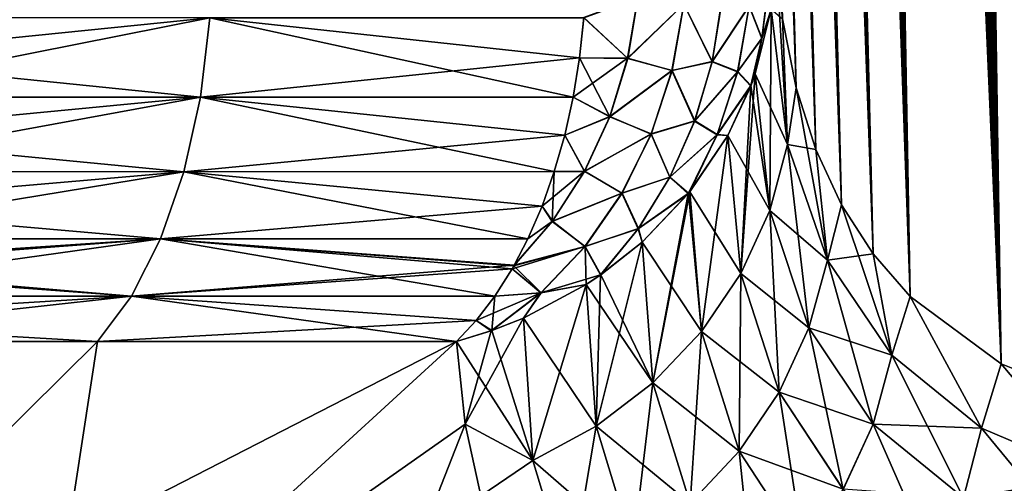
# Model space of a CAD drawing. Header units: metres. Extents: x -109 to 109, y -505 to 40.
# Tile 253 of 331: x 88.1 to 92.59, y -103.06 to -100.95. Entities that reach past the tile are written whole.
import ezdxf

# ---------------------------------------------------------------- set-up
doc = ezdxf.new("R2010")
doc.units = ezdxf.units.M
doc.layers.add('solid_K244224000C74', color=7, linetype='CONTINUOUS')

msp = doc.modelspace()

# ---------------------------------------------------------------- linework, layer by layer
at = {"layer": 'solid_K244224000C74'}
for points in [[(93.085175, -102.718887, -11.972528), (92.482307, -68.437492, -10.443848), (92.605217, -68.319817, -10.194491)], [(93.687683, -102.819366, 10.722225), (92.613121, -68.31356, 10.178873), (92.49041, -68.428444, 10.427011)], [(93.085175, -102.718887, -11.972528), (92.359482, -68.598389, -10.706372), (92.482307, -68.437492, -10.443848)], [(93.687683, -102.819366, 10.722225), (92.49041, -68.428444, 10.427011), (92.367126, -68.587082, 10.689607)], [(93.085175, -102.718887, -11.972528), (92.237717, -68.80648, -10.981615), (92.359482, -68.598389, -10.706372)], [(93.687683, -102.819366, 10.722225), (92.367126, -68.587082, 10.689607), (92.244301, -68.793823, 10.966308)], [(93.085175, -102.718887, -11.972528), (92.177711, -68.929382, -11.123451), (92.237717, -68.80648, -10.981615)], [(93.687683, -102.819366, 10.722225), (92.244301, -68.793823, 10.966308), (92.183815, -68.916214, 11.108828)], [(93.085175, -102.718887, -11.972528), (92.118477, -69.065025, -11.267893), (92.177711, -68.929382, -11.123451)], [(93.687683, -102.819366, 10.722225), (92.183815, -68.916214, 11.108828), (92.124107, -69.051445, 11.253963)], [(93.085175, -102.718887, -11.972528), (92.060333, -69.214005, -11.414376), (92.118477, -69.065025, -11.267893)], [(93.085228, -102.718903, 11.972405), (92.124107, -69.051445, 11.253963), (92.065521, -69.200081, 11.401098)], [(93.085228, -102.718903, 11.972405), (93.687683, -102.819366, 10.722225), (92.124107, -69.051445, 11.253963)], [(92.575287, -102.516273, -13.271167), (92.003227, -69.376099, -11.563077), (92.060333, -69.214005, -11.414376)], [(93.085228, -102.718903, 11.972405), (92.065521, -69.200081, 11.401098), (92.008018, -69.361885, 11.550406)], [(93.085175, -102.718887, -11.972528), (92.575287, -102.516273, -13.271167), (92.060333, -69.214005, -11.414376)], [(93.085228, -102.718903, 11.972405), (92.008018, -69.361885, 11.550406), (91.951752, -69.537445, 11.701672)], [(92.575287, -102.516273, -13.271167), (91.947357, -69.551849, -11.71372), (92.003227, -69.376099, -11.563077)], [(93.085228, -102.718903, 11.972405), (91.951752, -69.537445, 11.701672), (91.89682, -69.727036, 11.854755)], [(92.575287, -102.516273, -13.271167), (91.892822, -69.741516, -11.866115), (91.947357, -69.551849, -11.71372)], [(92.575287, -102.516273, -13.271167), (91.839638, -69.945023, -12.020344), (91.892822, -69.741516, -11.866115)], [(93.085228, -102.718903, 11.972405), (91.89682, -69.727036, 11.854755), (91.843239, -69.930588, 12.009709)], [(92.575287, -102.516273, -13.271167), (91.787926, -70.163132, -12.176224), (91.839638, -69.945023, -12.020344)], [(93.085228, -102.718903, 11.972405), (91.843239, -69.930588, 12.009709), (91.791153, -70.148834, 12.166296)], [(92.575287, -102.516273, -13.271167), (91.737694, -70.39566, -12.333764), (91.787926, -70.163132, -12.176224)], [(93.085228, -102.718903, 11.972405), (91.791153, -70.148834, 12.166296), (91.740585, -70.381607, 12.324515)], [(92.575287, -102.516273, -13.271167), (91.689018, -70.643066, -12.49292), (91.737694, -70.39566, -12.333764)], [(93.085228, -102.718903, 11.972405), (91.740585, -70.381607, 12.324515), (91.691589, -70.629356, 12.484334)], [(92.575287, -102.516273, -13.271167), (91.641975, -70.906036, -12.653593), (91.689018, -70.643066, -12.49292)], [(93.085228, -102.718903, 11.972405), (91.691589, -70.629356, 12.484334), (91.644249, -70.892731, 12.645655)], [(92.575287, -102.516273, -13.271167), (91.596565, -71.184235, -12.81581), (91.641975, -70.906036, -12.653593)], [(92.575294, -102.516273, 13.271149), (91.644249, -70.892731, 12.645655), (91.598572, -71.171425, 12.808501)], [(92.575294, -102.516273, 13.271149), (93.085228, -102.718903, 11.972405), (91.644249, -70.892731, 12.645655)], [(92.161346, -102.208305, -14.616208), (91.552879, -71.478668, -12.979512), (91.596565, -71.184235, -12.81581)], [(92.575294, -102.516273, 13.271149), (91.598572, -71.171425, 12.808501), (91.554619, -71.466408, 12.972818)], [(92.575287, -102.516273, -13.271167), (92.161346, -102.208305, -14.616208), (91.596565, -71.184235, -12.81581)], [(92.575294, -102.516273, 13.271149), (91.554619, -71.466408, 12.972818), (91.512451, -71.777885, 13.138582)], [(92.161346, -102.208305, -14.616208), (91.510941, -71.789551, -13.144675), (91.552879, -71.478668, -12.979512)], [(92.161346, -102.208305, -14.616208), (91.470779, -72.116959, -13.311293), (91.510941, -71.789551, -13.144675)], [(92.575294, -102.516273, 13.271149), (91.512451, -71.777885, 13.138582), (91.472076, -72.105949, 13.305785)], [(92.161346, -102.208305, -14.616208), (91.432487, -72.462158, -13.479303), (91.470779, -72.116959, -13.311293)], [(92.575294, -102.516273, 13.271149), (91.472076, -72.105949, 13.305785), (91.433578, -72.451843, 13.474362)], [(92.161346, -102.208305, -14.616208), (91.40799, -72.701927, -13.592093), (91.432487, -72.462158, -13.479303)], [(92.575294, -102.516273, 13.271149), (91.433578, -72.451843, 13.474362), (91.408966, -72.692101, 13.587521)], [(92.161346, -102.208305, -14.616208), (91.384338, -72.9496, -13.705495), (91.40799, -72.701927, -13.592093)], [(92.575294, -102.516273, 13.271149), (91.408966, -72.692101, 13.587521), (91.385201, -72.940277, 13.701282)], [(92.161346, -102.208305, -14.616208), (91.361557, -73.205666, -13.81948), (91.384338, -72.9496, -13.705495)], [(92.575294, -102.516273, 13.271149), (91.385201, -72.940277, 13.701282), (91.362312, -73.196869, 13.815616)], [(92.161346, -102.208305, -14.616208), (91.339684, -73.470436, -13.934031), (91.361557, -73.205666, -13.81948)], [(92.575294, -102.516273, 13.271149), (91.362312, -73.196869, 13.815616), (91.34034, -73.462181, 13.930505)], [(92.161346, -102.208305, -14.616208), (91.318672, -73.743416, -14.049176), (91.339684, -73.470436, -13.934031)], [(92.575294, -102.516273, 13.271149), (91.34034, -73.462181, 13.930505), (91.319244, -73.73571, 14.045978)], [(92.161346, -102.208305, -14.616208), (91.298576, -74.024963, -14.164884), (91.318672, -73.743416, -14.049176)], [(92.161339, -102.208298, 14.616241), (91.319244, -73.73571, 14.045978), (91.299057, -74.01783, 14.162003)], [(92.161339, -102.208298, 14.616241), (92.575294, -102.516273, 13.271149), (91.319244, -73.73571, 14.045978)], [(91.991692, -102.013245, -15.30547), (91.279404, -74.315659, -14.281111), (91.298576, -74.024963, -14.164884)], [(92.161339, -102.208298, 14.616241), (91.299057, -74.01783, 14.162003), (91.279823, -74.309105, 14.278535)], [(92.161346, -102.208305, -14.616208), (91.991692, -102.013245, -15.30547), (91.298576, -74.024963, -14.164884)], [(91.991692, -102.013245, -15.30547), (91.2612, -74.615837, -14.397833), (91.279404, -74.315659, -14.281111)], [(92.161339, -102.208298, 14.616241), (91.279823, -74.309105, 14.278535), (91.261543, -74.609863, 14.395551)], [(91.991692, -102.013245, -15.30547), (91.243927, -74.924911, -14.515097), (91.2612, -74.615837, -14.397833)], [(92.161339, -102.208298, 14.616241), (91.261543, -74.609863, 14.395551), (91.244209, -74.919533, 14.513095)], [(91.991692, -102.013245, -15.30547), (91.227608, -75.243347, -14.632849), (91.243927, -74.924911, -14.515097)], [(92.161339, -102.208298, 14.616241), (91.244209, -74.919533, 14.513095), (91.227844, -75.238571, 14.631117)], [(91.991692, -102.013245, -15.30547), (91.212296, -75.5718, -14.751021), (91.227608, -75.243347, -14.632849)], [(92.161339, -102.208298, 14.616241), (91.227844, -75.238571, 14.631117), (91.212486, -75.567635, 14.749548)], [(91.991692, -102.013245, -15.30547), (91.198013, -75.910622, -14.869582), (91.212296, -75.5718, -14.751021)], [(91.991684, -102.013237, 15.305506), (91.212486, -75.567635, 14.749548), (91.198158, -75.907059, 14.868356)], [(91.991684, -102.013237, 15.305506), (92.161339, -102.208298, 14.616241), (91.212486, -75.567635, 14.749548)], [(91.847855, -101.790222, -16.005117), (91.184715, -76.259148, -14.9886), (91.198013, -75.910622, -14.869582)], [(91.991684, -102.013237, 15.305506), (91.198158, -75.907059, 14.868356), (91.184822, -76.256195, 14.98761)], [(91.991692, -102.013245, -15.30547), (91.847855, -101.790222, -16.005117), (91.198013, -75.910622, -14.869582)], [(91.847855, -101.790222, -16.005117), (91.17244, -76.61795, -15.107995), (91.184715, -76.259148, -14.9886)], [(91.991684, -102.013237, 15.305506), (91.184822, -76.256195, 14.98761), (91.172516, -76.615616, 15.107229)], [(91.847855, -101.790222, -16.005117), (91.16124, -76.987785, -15.227665), (91.17244, -76.61795, -15.107995)], [(91.991684, -102.013237, 15.305506), (91.172516, -76.615616, 15.107229), (91.161293, -76.986061, 15.227113)], [(91.847855, -101.790222, -16.005117), (91.153564, -77.272713, -15.317557), (91.16124, -76.987785, -15.227665)], [(91.991684, -102.013237, 15.305506), (91.161293, -76.986061, 15.227113), (91.153595, -77.271439, 15.317158)], [(91.847855, -101.790222, -16.005117), (91.146469, -77.56356, -15.407648), (91.153564, -77.272713, -15.317557)], [(91.991684, -102.013237, 15.305506), (91.153595, -77.271439, 15.317158), (91.146492, -77.562737, 15.407394)], [(91.847855, -101.790222, -16.005117), (91.139977, -77.86055, -15.497899), (91.146469, -77.56356, -15.407648)], [(91.991684, -102.013237, 15.305506), (91.146492, -77.562737, 15.407394), (91.139984, -77.860176, 15.497785)], [(91.991684, -102.013237, 15.305506), (91.139984, -77.860176, 15.497785), (91.134102, -78.164101, 15.588267)], [(91.847855, -101.790222, -16.005117), (91.134102, -78.164032, -15.588249), (91.139977, -77.86055, -15.497899)], [(91.847847, -101.790215, 16.005148), (91.134102, -78.164101, 15.588267), (91.12886, -78.474892, 15.67878)], [(91.847855, -101.790222, -16.005117), (91.128868, -78.474373, -15.678636), (91.134102, -78.164032, -15.588249)], [(91.847847, -101.790215, 16.005148), (91.991684, -102.013237, 15.305506), (91.134102, -78.164101, 15.588267)], [(91.847847, -101.790215, 16.005148), (91.12886, -78.474892, 15.67878), (91.124283, -78.792862, 15.769264)], [(91.730461, -101.537865, -16.715139), (91.12429, -78.791916, -15.769001), (91.128868, -78.474373, -15.678636)], [(91.847855, -101.790222, -16.005117), (91.730461, -101.537865, -16.715139), (91.128868, -78.474373, -15.678636)], [(91.847847, -101.790215, 16.005148), (91.124283, -78.792862, 15.769264), (91.120331, -79.117493, 15.859822)], [(91.730461, -101.537865, -16.715139), (91.120346, -79.116112, -15.859447), (91.12429, -78.791916, -15.769001)], [(91.847847, -101.790215, 16.005148), (91.120331, -79.117493, 15.859822), (91.117004, -79.448753, 15.950448)], [(91.730461, -101.537865, -16.715139), (91.11702, -79.44696, -15.949965), (91.120346, -79.116112, -15.859447)], [(91.847847, -101.790215, 16.005148), (91.117004, -79.448753, 15.950448), (91.114326, -79.787079, 16.041052)], [(91.730461, -101.537865, -16.715139), (91.114342, -79.784859, -16.040472), (91.11702, -79.44696, -15.949965)], [(91.847847, -101.790215, 16.005148), (91.114326, -79.787079, 16.041052), (91.11232, -80.132874, 16.13155)], [(91.730461, -101.537865, -16.715139), (91.112335, -80.130249, -16.130877), (91.114342, -79.784859, -16.040472)], [(91.847847, -101.790215, 16.005148), (91.11232, -80.132874, 16.13155), (91.111008, -80.486557, 16.221849)], [(91.730461, -101.537865, -16.715139), (91.111015, -80.483543, -16.221092), (91.112335, -80.130249, -16.130877)], [(91.847847, -101.790215, 16.005148), (91.111008, -80.486557, 16.221849), (91.110367, -80.84787, 16.312019)], [(91.730461, -101.537865, -16.715139), (91.110374, -80.844475, -16.311184), (91.111015, -80.483543, -16.221092)], [(91.730461, -101.537865, -16.715139), (91.110367, -81.212616, -16.401237), (91.110374, -80.844475, -16.311184)], [(91.730453, -101.537849, 16.71517), (91.110367, -80.84787, 16.312019), (91.110374, -81.216393, 16.402145)], [(91.730453, -101.537849, 16.71517), (91.847847, -101.790215, 16.005148), (91.110367, -80.84787, 16.312019)], [(91.640373, -101.255722, -17.434717), (91.111031, -81.588463, -16.491133), (91.110367, -81.212616, -16.401237)], [(91.730461, -101.537865, -16.715139), (91.640373, -101.255722, -17.434717), (91.110367, -81.212616, -16.401237)], [(91.730453, -101.537849, 16.71517), (91.110374, -81.216393, 16.402145), (91.111046, -81.592598, 16.492104)], [(91.640373, -101.255722, -17.434717), (91.112389, -81.972496, -16.580748), (91.111031, -81.588463, -16.491133)], [(91.730453, -101.537849, 16.71517), (91.111046, -81.592598, 16.492104), (91.112411, -81.976982, 16.581776)], [(91.640373, -101.255722, -17.434717), (91.114471, -82.365196, -16.66996), (91.112389, -81.972496, -16.580748)], [(91.730453, -101.537849, 16.71517), (91.112411, -81.976982, 16.581776), (91.114494, -82.370018, 16.67104)], [(91.640373, -101.255722, -17.434717), (91.116646, -82.685738, -16.741011), (91.114471, -82.365196, -16.66996)], [(91.730453, -101.537849, 16.71517), (91.114494, -82.370018, 16.67104), (91.116684, -82.690811, 16.742126)], [(91.640373, -101.255722, -17.434717), (91.119247, -83.011337, -16.811941), (91.116646, -82.685738, -16.741011)], [(91.730453, -101.537849, 16.71517), (91.116684, -82.690811, 16.742126), (91.119293, -83.016655, 16.813086)], [(91.640373, -101.255722, -17.434717), (91.122269, -83.342171, -16.882694), (91.119247, -83.011337, -16.811941)], [(91.730453, -101.537849, 16.71517), (91.119293, -83.016655, 16.813086), (91.122322, -83.347733, 16.883865)], [(91.640373, -101.255722, -17.434717), (91.12574, -83.678543, -16.953184), (91.122269, -83.342171, -16.882694)], [(91.730453, -101.537849, 16.71517), (91.122322, -83.347733, 16.883865), (91.125801, -83.684326, 16.954378)], [(91.640373, -101.255722, -17.434717), (91.129662, -84.020729, -17.023327), (91.12574, -83.678543, -16.953184)], [(91.730453, -101.537849, 16.71517), (91.125801, -83.684326, 16.954378), (91.129738, -84.026726, 17.024536)], [(91.640373, -101.255722, -17.434717), (91.134056, -84.369026, -17.093033), (91.129662, -84.020729, -17.023327)], [(91.730453, -101.537849, 16.71517), (91.129738, -84.026726, 17.024536), (91.134132, -84.375229, 17.094257)], [(91.640373, -101.255722, -17.434717), (91.138924, -84.723732, -17.162222), (91.134056, -84.369026, -17.093033)], [(91.640366, -101.255707, 17.434746), (91.134132, -84.375229, 17.094257), (91.139015, -84.730118, 17.163454)], [(91.640366, -101.255707, 17.434746), (91.730453, -101.537849, 16.71517), (91.134132, -84.375229, 17.094257)], [(91.640373, -101.255722, -17.434717), (91.578362, -100.94191, -18.163813), (91.138924, -84.723732, -17.162222)], [(91.640366, -101.255707, 17.434746), (91.139015, -84.730118, 17.163454), (91.144348, -85.091026, 17.232246)], [(91.640366, -101.255707, 17.434746), (91.144348, -85.091026, 17.232246), (91.150101, -85.457573, 17.300753)], [(91.640366, -101.255707, 17.434746), (91.150101, -85.457573, 17.300753), (91.156288, -85.830086, 17.368856)], [(91.640366, -101.255707, 17.434746), (91.156288, -85.830086, 17.368856), (91.161797, -86.145325, 17.425217)], [(91.640366, -101.255707, 17.434746), (91.161797, -86.145325, 17.425217), (91.167618, -86.465149, 17.481148)], [(91.640366, -101.255707, 17.434746), (91.167618, -86.465149, 17.481148), (91.173775, -86.789742, 17.536581)], [(91.640366, -101.255707, 17.434746), (91.173775, -86.789742, 17.536581), (91.18026, -87.119308, 17.59145)], [(91.640366, -101.255707, 17.434746), (91.18026, -87.119308, 17.59145), (91.187073, -87.453804, 17.645775)], [(91.640366, -101.255707, 17.434746), (91.187073, -87.453804, 17.645775), (91.194176, -87.792625, 17.69978)], [(91.640366, -101.255707, 17.434746), (91.194176, -87.792625, 17.69978), (91.201576, -88.135933, 17.753395)], [(91.640366, -101.255707, 17.434746), (91.201576, -88.135933, 17.753395), (91.209274, -88.483971, 17.806528)], [(91.640366, -101.255707, 17.434746), (91.209274, -88.483971, 17.806528), (91.217285, -88.83696, 17.859085)], [(91.640366, -101.255707, 17.434746), (91.217285, -88.83696, 17.859085), (91.225609, -89.195145, 17.910973)], [(91.640366, -101.255707, 17.434746), (91.225609, -89.195145, 17.910973), (91.234261, -89.558754, 17.962097)], [(91.578362, -100.941902, 18.16383), (91.640366, -101.255707, 17.434746), (91.234261, -89.558754, 17.962097)], [(91.526176, -100.897995, 19.033258), (91.601112, -101.514664, 17.666872), (91.545441, -100.596848, 18.90102)], [(91.601112, -101.514664, 17.666872), (91.578362, -100.941902, 18.16383), (91.545441, -100.596848, 18.90102)], [(91.483856, -101.030846, 19.209223), (91.511848, -100.809578, 19.219698), (91.4263, -100.883102, 19.526329)], [(91.426758, -100.882629, -19.525141), (91.512115, -100.808868, -19.218456), (91.484329, -101.029404, -19.208075)], [(91.483856, -101.030846, 19.209223), (91.526176, -100.897995, 19.033258), (91.511848, -100.809578, 19.219698)], [(91.526176, -100.897995, -19.033257), (91.484329, -101.029404, -19.208075), (91.512115, -100.808868, -19.218456)], [(90.872269, -101.122284, -20.305336), (90.672272, -100.936317, -20.51123), (90.918793, -100.845505, -20.324556)], [(90.672279, -100.936279, 20.511232), (90.871628, -101.121033, 20.306339), (90.917931, -100.844864, 20.325457)], [(91.127762, -100.874687, 20.086983), (90.917931, -100.844864, 20.325457), (90.871628, -101.121033, 20.306339)], [(90.872269, -101.122284, -20.305336), (90.918793, -100.845505, -20.324556), (91.128563, -100.874458, -20.085978)], [(91.256767, -101.137146, 19.801029), (91.301895, -100.856087, 19.819424), (91.127762, -100.874687, 20.086983)], [(91.128563, -100.874458, -20.085978), (91.302521, -100.855797, -19.81831), (91.2575, -101.136566, -19.799967)], [(91.4263, -100.883102, 19.526329), (91.301895, -100.856087, 19.819424), (91.256767, -101.137146, 19.801029)], [(91.2575, -101.136566, -19.799967), (91.302521, -100.855797, -19.81831), (91.426758, -100.882629, -19.525141)], [(91.073517, -101.177422, 20.064173), (91.127762, -100.874687, 20.086983), (90.871628, -101.121033, 20.306339)], [(90.872269, -101.122284, -20.305336), (91.128563, -100.874458, -20.085978), (91.074417, -101.176964, -20.063217)], [(91.256767, -101.137146, 19.801029), (91.127762, -100.874687, 20.086983), (91.073517, -101.177422, 20.064173)], [(91.074417, -101.176964, -20.063217), (91.128563, -100.874458, -20.085978), (91.2575, -101.136566, -19.799967)], [(91.373093, -101.183273, 19.504021), (91.4263, -100.883102, 19.526329), (91.256767, -101.137146, 19.801029)], [(91.2575, -101.136566, -19.799967), (91.426758, -100.882629, -19.525141), (91.373734, -101.182335, -19.50292)], [(91.483856, -101.030846, 19.209223), (91.4263, -100.883102, 19.526329), (91.373093, -101.183273, 19.504021)], [(91.373734, -101.182335, -19.50292), (91.426758, -100.882629, -19.525141), (91.484329, -101.029404, -19.208075)], [(91.526176, -100.897995, -19.033257), (91.453079, -101.192909, -19.16156), (91.484329, -101.029404, -19.208075)], [(91.601112, -101.514664, -17.666878), (91.453079, -101.192909, -19.16156), (91.526176, -100.897995, -19.033257)], [(91.453079, -101.192909, 19.161562), (91.520538, -101.816467, 17.77268), (91.526176, -100.897995, 19.033258)], [(91.483856, -101.030846, 19.209223), (91.453079, -101.192909, 19.161562), (91.526176, -100.897995, 19.033258)], [(91.520538, -101.816467, 17.77268), (91.601112, -101.514664, 17.666872), (91.526176, -100.897995, 19.033258)], [(91.601112, -101.514664, -17.666878), (91.526176, -100.897995, -19.033257), (91.578362, -100.94191, -18.163813)], [(87.140282, -101.29866, 22.451445), (88.922554, -101.298874, 21.516493), (88.965576, -100.936554, 21.591007)], [(87.162323, -101.119453, 22.49795), (87.140282, -101.29866, 22.451445), (88.965576, -100.936554, 21.591007)], [(88.965576, -100.936554, -21.591007), (87.162323, -101.119453, -22.49795), (87.177109, -100.936279, -22.529167)], [(87.177109, -100.936317, 22.52916), (87.162323, -101.119453, 22.49795), (88.965576, -100.936554, 21.591007)], [(88.922554, -101.298874, -21.516493), (87.162323, -101.119453, -22.49795), (88.965576, -100.936554, -21.591007)], [(90.623383, -101.29866, -20.440475), (88.922554, -101.298874, -21.516493), (88.965576, -100.936554, -21.591007)], [(88.922554, -101.298874, 21.516493), (90.652641, -101.119453, 20.482815), (88.965576, -100.936554, 21.591007)], [(88.965576, -100.936554, 21.591007), (90.652641, -101.119453, 20.482815), (90.672279, -100.936279, 20.511232)], [(90.672272, -100.936317, -20.51123), (90.652634, -101.119453, -20.482815), (88.965576, -100.936554, -21.591007)], [(90.652634, -101.119453, -20.482815), (90.623383, -101.29866, -20.440475), (88.965576, -100.936554, -21.591007)], [(90.872269, -101.122284, -20.305336), (90.652634, -101.119453, -20.482815), (90.672272, -100.936317, -20.51123)], [(90.672279, -100.936279, 20.511232), (90.652641, -101.119453, 20.482815), (90.871628, -101.121033, 20.306339)], [(91.601112, -101.514664, 17.666872), (91.640366, -101.255707, 17.434746), (91.578362, -100.941902, 18.16383)], [(91.601112, -101.514664, -17.666878), (91.578362, -100.94191, -18.163813), (91.640373, -101.255722, -17.434717)], [(91.483856, -101.030846, 19.209223), (91.373093, -101.183273, 19.504021), (91.433022, -101.2481, 19.185482)], [(91.373734, -101.182335, -19.50292), (91.484329, -101.029404, -19.208075), (91.433846, -101.245941, -19.184546)], [(91.483856, -101.030846, 19.209223), (91.433022, -101.2481, 19.185482), (91.453079, -101.192909, 19.161562)], [(91.453079, -101.192909, -19.16156), (91.433846, -101.245941, -19.184546), (91.484329, -101.029404, -19.208075)], [(88.922554, -101.298874, -21.516493), (87.140259, -101.298668, -22.451454), (87.162323, -101.119453, -22.49795)], [(88.922554, -101.298874, 21.516493), (90.623405, -101.298668, 20.440456), (90.652641, -101.119453, 20.482815)], [(90.790215, -101.388626, -20.267023), (90.623383, -101.29866, -20.440475), (90.652634, -101.119453, -20.482815)], [(90.652641, -101.119453, 20.482815), (90.623405, -101.298668, 20.440456), (90.871628, -101.121033, 20.306339)], [(90.623405, -101.298668, 20.440456), (90.78994, -101.386841, 20.268211), (90.871628, -101.121033, 20.306339)], [(90.790215, -101.388626, -20.267023), (90.652634, -101.119453, -20.482815), (90.872269, -101.122284, -20.305336)], [(91.073517, -101.177422, 20.064173), (90.871628, -101.121033, 20.306339), (90.78994, -101.386841, 20.268211)], [(90.790215, -101.388626, -20.267023), (90.872269, -101.122284, -20.305336), (91.074417, -101.176964, -20.063217)], [(91.176842, -101.408455, 19.763948), (91.256767, -101.137146, 19.801029), (91.073517, -101.177422, 20.064173)], [(91.074417, -101.176964, -20.063217), (91.2575, -101.136566, -19.799967), (91.177757, -101.407608, -19.762976)], [(91.373093, -101.183273, 19.504021), (91.256767, -101.137146, 19.801029), (91.176842, -101.408455, 19.763948)], [(91.177757, -101.407608, -19.762976), (91.2575, -101.136566, -19.799967), (91.373734, -101.182335, -19.50292)], [(90.978378, -101.467339, 20.019375), (91.073517, -101.177422, 20.064173), (90.78994, -101.386841, 20.268211)], [(90.790215, -101.388626, -20.267023), (91.074417, -101.176964, -20.063217), (90.979439, -101.46669, -20.018501)], [(91.176842, -101.408455, 19.763948), (91.073517, -101.177422, 20.064173), (90.978378, -101.467339, 20.019375)], [(90.979439, -101.46669, -20.018501), (91.074417, -101.176964, -20.063217), (91.177757, -101.407608, -19.762976)], [(91.279678, -101.470985, 19.460098), (91.373093, -101.183273, 19.504021), (91.176842, -101.408455, 19.763948)], [(91.177757, -101.407608, -19.762976), (91.373734, -101.182335, -19.50292), (91.280632, -101.469635, -19.459152)], [(91.279678, -101.470985, 19.460098), (91.433022, -101.2481, 19.185482), (91.373093, -101.183273, 19.504021)], [(91.280632, -101.469635, -19.459152), (91.373734, -101.182335, -19.50292), (91.433846, -101.245941, -19.184546)], [(91.388725, -102.103409, 17.867899), (91.520538, -101.816467, 17.77268), (91.453079, -101.192909, 19.161562)], [(91.433022, -101.2481, 19.185482), (91.388725, -102.103409, 17.867899), (91.453079, -101.192909, 19.161562)], [(91.520538, -101.816467, -17.772686), (91.433846, -101.245941, -19.184546), (91.453079, -101.192909, -19.16156)], [(91.520538, -101.816467, -17.772686), (91.453079, -101.192909, -19.16156), (91.601112, -101.514664, -17.666878)], [(91.279678, -101.470985, 19.460098), (91.32814, -101.473259, 19.28228), (91.433022, -101.2481, 19.185482)], [(91.32814, -101.473259, -19.282278), (91.280632, -101.469635, -19.459152), (91.433846, -101.245941, -19.184546)], [(91.520538, -101.816467, -17.772686), (91.32814, -101.473259, -19.282278), (91.433846, -101.245941, -19.184546)], [(91.433022, -101.2481, 19.185482), (91.32814, -101.473259, 19.28228), (91.388725, -102.103409, 17.867899)], [(91.601112, -101.514664, 17.666872), (91.783203, -102.043373, 16.277237), (91.640366, -101.255707, 17.434746)], [(91.601112, -101.514664, -17.666878), (91.640373, -101.255722, -17.434717), (91.730461, -101.537865, -16.715139)], [(91.783203, -102.043373, 16.277237), (91.730453, -101.537849, 16.71517), (91.640366, -101.255707, 17.434746)], [(87.075294, -101.638863, 22.314329), (88.846695, -101.638962, 21.385099), (88.922554, -101.298874, 21.516493)], [(87.111191, -101.472305, 22.390059), (87.075294, -101.638863, 22.314329), (88.922554, -101.298874, 21.516493)], [(87.140282, -101.29866, 22.451445), (87.111191, -101.472305, 22.390059), (88.922554, -101.298874, 21.516493)], [(88.922554, -101.298874, -21.516493), (87.111206, -101.472275, -22.390066), (87.140259, -101.298668, -22.451454)], [(88.846695, -101.638962, -21.385099), (87.111206, -101.472275, -22.390066), (88.922554, -101.298874, -21.516493)], [(90.537125, -101.638863, -20.315641), (88.846695, -101.638962, -21.385099), (88.922554, -101.298874, -21.516493)], [(88.846695, -101.638962, 21.385099), (90.584763, -101.472275, 20.384604), (88.922554, -101.298874, 21.516493)], [(90.623383, -101.29866, -20.440475), (90.584763, -101.472305, -20.384586), (88.922554, -101.298874, -21.516493)], [(88.922554, -101.298874, 21.516493), (90.584763, -101.472275, 20.384604), (90.623405, -101.298668, 20.440456)], [(90.584763, -101.472305, -20.384586), (90.537125, -101.638863, -20.315641), (88.922554, -101.298874, -21.516493)], [(90.790215, -101.388626, -20.267023), (90.584763, -101.472305, -20.384586), (90.623383, -101.29866, -20.440475)], [(90.623405, -101.298668, 20.440456), (90.584763, -101.472275, 20.384604), (90.78994, -101.386841, 20.268211)], [(90.584763, -101.472275, 20.384604), (90.674652, -101.636475, 20.211903), (90.78994, -101.386841, 20.268211)], [(90.674423, -101.638695, -20.210459), (90.584763, -101.472305, -20.384586), (90.790215, -101.388626, -20.267023)], [(90.674423, -101.638695, -20.210459), (90.790215, -101.388626, -20.267023), (90.979439, -101.46669, -20.018501)], [(90.978378, -101.467339, 20.019375), (90.78994, -101.386841, 20.268211), (90.674652, -101.636475, 20.211903)], [(91.063744, -101.664482, 19.708935), (91.176842, -101.408455, 19.763948), (90.978378, -101.467339, 20.019375)], [(90.979439, -101.46669, -20.018501), (91.177757, -101.407608, -19.762976), (91.064903, -101.663429, -19.708088)], [(91.279678, -101.470985, 19.460098), (91.176842, -101.408455, 19.763948), (91.063744, -101.664482, 19.708935)], [(91.064903, -101.663429, -19.708088), (91.177757, -101.407608, -19.762976), (91.280632, -101.469635, -19.459152)], [(88.846695, -101.638962, -21.385099), (87.075302, -101.638863, -22.314329), (87.111206, -101.472275, -22.390066)], [(88.846695, -101.638962, 21.385099), (90.537125, -101.638863, 20.315639), (90.584763, -101.472275, 20.384604)], [(90.584763, -101.472275, 20.384604), (90.537125, -101.638863, 20.315639), (90.674652, -101.636475, 20.211903)], [(90.674423, -101.638695, -20.210459), (90.537125, -101.638863, -20.315641), (90.584763, -101.472305, -20.384586)], [(90.674423, -101.638695, -20.210459), (90.979439, -101.46669, -20.018501), (90.84594, -101.73658, -19.952923)], [(90.844658, -101.737373, 19.95368), (90.978378, -101.467339, 20.019375), (90.674652, -101.636475, 20.211903)], [(91.063744, -101.664482, 19.708935), (90.978378, -101.467339, 20.019375), (90.844658, -101.737373, 19.95368)], [(90.84594, -101.73658, -19.952923), (90.979439, -101.46669, -20.018501), (91.064903, -101.663429, -19.708088)], [(91.279678, -101.470985, 19.460098), (91.063744, -101.664482, 19.708935), (91.148285, -101.739426, 19.395515)], [(91.064903, -101.663429, -19.708088), (91.280632, -101.469635, -19.459152), (91.149651, -101.73774, -19.3948)], [(91.279678, -101.470985, 19.460098), (91.148285, -101.739426, 19.395515), (91.32814, -101.473259, 19.28228)], [(91.148285, -101.739426, 19.395515), (91.154755, -101.731407, 19.392117), (91.32814, -101.473259, 19.28228)], [(91.154755, -101.731407, -19.392117), (91.149651, -101.73774, -19.3948), (91.280632, -101.469635, -19.459152)], [(91.32814, -101.473259, -19.282278), (91.154755, -101.731407, -19.392117), (91.280632, -101.469635, -19.459152)], [(91.388725, -102.103401, -17.867905), (91.154755, -101.731407, -19.392117), (91.32814, -101.473259, -19.282278)], [(91.154755, -101.731407, 19.392117), (91.209267, -102.367676, 17.949942), (91.32814, -101.473259, 19.28228)], [(91.209267, -102.367676, 17.949942), (91.388725, -102.103409, 17.867899), (91.32814, -101.473259, 19.28228)], [(91.388725, -102.103401, -17.867905), (91.32814, -101.473259, -19.282278), (91.520538, -101.816467, -17.772686)], [(91.520538, -101.816467, -17.772686), (91.601112, -101.514664, -17.666878), (91.783195, -102.043365, -16.277252)], [(91.520538, -101.816467, 17.77268), (91.698135, -102.351425, 16.358751), (91.601112, -101.514664, 17.666872)], [(91.783195, -102.043365, -16.277252), (91.601112, -101.514664, -17.666878), (91.730461, -101.537865, -16.715139)], [(91.698135, -102.351425, 16.358751), (91.783203, -102.043373, 16.277237), (91.601112, -101.514664, 17.666872)], [(91.783203, -102.043373, 16.277237), (91.847847, -101.790215, 16.005148), (91.730453, -101.537849, 16.71517)], [(91.783195, -102.043365, -16.277252), (91.730461, -101.537865, -16.715139), (91.847855, -101.790222, -16.005117)], [(86.984444, -101.944977, 22.122618), (88.740623, -101.94503, 21.201382), (88.846695, -101.638962, 21.385099)], [(87.032928, -101.796875, 22.224922), (86.984444, -101.944977, 22.122618), (88.846695, -101.638962, 21.385099)], [(88.846695, -101.638962, -21.385099), (87.032898, -101.796875, -22.224937), (87.075302, -101.638863, -22.314329)], [(88.740623, -101.94503, -21.201382), (87.032898, -101.796875, -22.224937), (88.846695, -101.638962, -21.385099)], [(87.075294, -101.638863, 22.314329), (87.032928, -101.796875, 22.224922), (88.846695, -101.638962, 21.385099)], [(90.416527, -101.944977, -20.1411), (88.740623, -101.94503, -21.201382), (88.846695, -101.638962, -21.385099)], [(88.740623, -101.94503, 21.201382), (90.480911, -101.796875, 20.234224), (88.846695, -101.638962, 21.385099)], [(90.537125, -101.638863, -20.315641), (90.480881, -101.796875, -20.234241), (88.846695, -101.638962, -21.385099)], [(88.846695, -101.638962, 21.385099), (90.480911, -101.796875, 20.234224), (90.537125, -101.638863, 20.315639)], [(90.480881, -101.796875, -20.234241), (90.416527, -101.944977, -20.1411), (88.846695, -101.638962, -21.385099)], [(90.527435, -101.866997, -20.136885), (90.480881, -101.796875, -20.234241), (90.537125, -101.638863, -20.315641)], [(90.480911, -101.796875, 20.234224), (90.528275, -101.864487, 20.138647), (90.674652, -101.636475, 20.211903)], [(90.537125, -101.638863, 20.315639), (90.480911, -101.796875, 20.234224), (90.674652, -101.636475, 20.211903)], [(90.527435, -101.866997, -20.136885), (90.537125, -101.638863, -20.315641), (90.674423, -101.638695, -20.210459)], [(90.527435, -101.866997, -20.136885), (90.674423, -101.638695, -20.210459), (90.84594, -101.73658, -19.952923)], [(90.844658, -101.737373, 19.95368), (90.674652, -101.636475, 20.211903), (90.528275, -101.864487, 20.138647)], [(90.919777, -101.900032, 19.637108), (91.063744, -101.664482, 19.708935), (90.844658, -101.737373, 19.95368)], [(90.84594, -101.73658, -19.952923), (91.064903, -101.663429, -19.708088), (90.921234, -101.898834, -19.636419)], [(90.919777, -101.900032, 19.637108), (91.148285, -101.739426, 19.395515), (91.063744, -101.664482, 19.708935)], [(90.921234, -101.898834, -19.636419), (91.064903, -101.663429, -19.708088), (91.149651, -101.73774, -19.3948)], [(90.527435, -101.866997, -20.136885), (90.84594, -101.73658, -19.952923), (90.677177, -101.980057, -19.868078)], [(90.675629, -101.980927, 19.868694), (90.844658, -101.737373, 19.95368), (90.528275, -101.864487, 20.138647)], [(90.919777, -101.900032, 19.637108), (90.844658, -101.737373, 19.95368), (90.675629, -101.980927, 19.868694)], [(90.677177, -101.980057, -19.868078), (90.84594, -101.73658, -19.952923), (90.921234, -101.898834, -19.636419)], [(90.919777, -101.900032, 19.637108), (90.937637, -101.96035, 19.488087), (91.148285, -101.739426, 19.395515)], [(90.937637, -101.960358, -19.488087), (90.921234, -101.898834, -19.636419), (91.149651, -101.73774, -19.3948)], [(91.209267, -102.367676, -17.949949), (90.937637, -101.960358, -19.488087), (91.149651, -101.73774, -19.3948)], [(91.148285, -101.739426, 19.395515), (90.937637, -101.96035, 19.488087), (90.98703, -102.602081, 18.016584)], [(90.98703, -102.602081, 18.016584), (91.209267, -102.367676, 17.949942), (91.154755, -101.731407, 19.392117)], [(91.148285, -101.739426, 19.395515), (90.98703, -102.602081, 18.016584), (91.154755, -101.731407, 19.392117)], [(91.209267, -102.367676, -17.949949), (91.149651, -101.73774, -19.3948), (91.154755, -101.731407, -19.392117)], [(91.209267, -102.367676, -17.949949), (91.154755, -101.731407, -19.392117), (91.388725, -102.103401, -17.867905)], [(88.740623, -101.94503, -21.201382), (86.984467, -101.944962, -22.122616), (87.032898, -101.796875, -22.224937)], [(88.740623, -101.94503, 21.201382), (90.416519, -101.944962, 20.141121), (90.480911, -101.796875, 20.234224)], [(90.480911, -101.796875, 20.234224), (90.416519, -101.944962, 20.141121), (90.528275, -101.864487, 20.138647)], [(90.527435, -101.866997, -20.136885), (90.416527, -101.944977, -20.1411), (90.480881, -101.796875, -20.234241)], [(91.783195, -102.043365, -16.277252), (91.847855, -101.790222, -16.005117), (91.991692, -102.013245, -15.30547)], [(91.783203, -102.043373, 16.277237), (92.077477, -102.476944, 14.876925), (91.847847, -101.790215, 16.005148)], [(92.077477, -102.476944, 14.876925), (91.991684, -102.013237, 15.305506), (91.847847, -101.790215, 16.005148)], [(91.388725, -102.103401, -17.867905), (91.520538, -101.816467, -17.772686), (91.698135, -102.351418, -16.358767)], [(91.388725, -102.103409, 17.867899), (91.562622, -102.644318, 16.426737), (91.520538, -101.816467, 17.77268)], [(91.698135, -102.351418, -16.358767), (91.520538, -101.816467, -17.772686), (91.783195, -102.043365, -16.277252)], [(91.562622, -102.644318, 16.426737), (91.698135, -102.351425, 16.358751), (91.520538, -101.816467, 17.77268)], [(90.527435, -101.866997, -20.136885), (90.352219, -102.068581, -20.048027), (90.416527, -101.944977, -20.1411)], [(90.527435, -101.866997, -20.136885), (90.677177, -101.980057, -19.868078), (90.352219, -102.068581, -20.048027)], [(90.416519, -101.944962, 20.141121), (90.353722, -102.065948, 20.050161), (90.528275, -101.864487, 20.138647)], [(90.675629, -101.980927, 19.868694), (90.528275, -101.864487, 20.138647), (90.353722, -102.065948, 20.050161)], [(90.919777, -101.900032, 19.637108), (90.675629, -101.980927, 19.868694), (90.747833, -102.110397, 19.54981)], [(90.677177, -101.980057, -19.868078), (90.921234, -101.898834, -19.636419), (90.749634, -102.109138, -19.549295)], [(90.919777, -101.900032, 19.637108), (90.747833, -102.110397, 19.54981), (90.937637, -101.96035, 19.488087)], [(90.937637, -101.960358, -19.488087), (90.749634, -102.109138, -19.549295), (90.921234, -101.898834, -19.636419)], [(86.87085, -102.206451, 21.882935), (88.608025, -102.206467, 20.971708), (88.740623, -101.94503, 21.201382)], [(86.930267, -102.081886, 22.008301), (86.87085, -102.206451, 21.882935), (88.740623, -101.94503, 21.201382)], [(86.935989, -102.068581, 22.020388), (86.930267, -102.081886, 22.008301), (88.740623, -101.94503, 21.201382)], [(86.984444, -101.944977, 22.122618), (86.935989, -102.068581, 22.020388), (88.740623, -101.94503, 21.201382)], [(88.740623, -101.94503, -21.201382), (86.937088, -102.065948, -22.02276), (86.984467, -101.944962, -22.122616)], [(88.608025, -102.206467, -20.971708), (86.937088, -102.065948, -22.02276), (88.740623, -101.94503, -21.201382)], [(90.265755, -102.206451, -19.922886), (88.608025, -102.206467, -20.971708), (88.740623, -101.94503, -21.201382)], [(88.608025, -102.206467, 20.971708), (90.353722, -102.065948, 20.050161), (88.740623, -101.94503, 21.201382)], [(88.740623, -101.94503, 21.201382), (90.353722, -102.065948, 20.050161), (90.416519, -101.944962, 20.141121)], [(90.416527, -101.944977, -20.1411), (90.352219, -102.068581, -20.048027), (88.740623, -101.94503, -21.201382)], [(90.34462, -102.081886, -20.037024), (90.265755, -102.206451, -19.922886), (88.740623, -101.94503, -21.201382)], [(90.352219, -102.068581, -20.048027), (90.34462, -102.081886, -20.037024), (88.740623, -101.94503, -21.201382)], [(90.477257, -102.191193, -19.766031), (90.352219, -102.068581, -20.048027), (90.677177, -101.980057, -19.868078)], [(90.682686, -102.153885, -19.567556), (90.477257, -102.191193, -19.766031), (90.677177, -101.980057, -19.868078)], [(90.682686, -102.153885, -19.567556), (90.677177, -101.980057, -19.868078), (90.749634, -102.109138, -19.549295)], [(90.728081, -102.800262, 18.06601), (90.98703, -102.602081, 18.016584), (90.937637, -101.96035, 19.488087)], [(90.747833, -102.110397, 19.54981), (90.728081, -102.800262, 18.06601), (90.937637, -101.96035, 19.488087)], [(90.98703, -102.602081, -18.016592), (90.749634, -102.109138, -19.549295), (90.937637, -101.960358, -19.488087)], [(90.98703, -102.602081, -18.016592), (90.937637, -101.960358, -19.488087), (91.209267, -102.367676, -17.949949)], [(90.34462, -102.081886, 20.037024), (90.675629, -101.980927, 19.868694), (90.353722, -102.065948, 20.050161)], [(90.34462, -102.081886, 20.037024), (90.47541, -102.192055, 19.766487), (90.675629, -101.980927, 19.868694)], [(90.47541, -102.192055, 19.766487), (90.747833, -102.110397, 19.54981), (90.675629, -101.980927, 19.868694)], [(92.077469, -102.476936, -14.876952), (91.783195, -102.043365, -16.277252), (91.991692, -102.013245, -15.30547)], [(92.077477, -102.476944, 14.876925), (92.161339, -102.208298, 14.616241), (91.991684, -102.013237, 15.305506)], [(92.077469, -102.476936, -14.876952), (91.991692, -102.013245, -15.30547), (92.161346, -102.208305, -14.616208)], [(88.608025, -102.206467, -20.971708), (86.930267, -102.081886, -22.008301), (86.937088, -102.065948, -22.02276)], [(88.608025, -102.206467, 20.971708), (90.34462, -102.081886, 20.037024), (90.353722, -102.065948, 20.050161)], [(90.477257, -102.191193, -19.766031), (90.34462, -102.081886, -20.037024), (90.352219, -102.068581, -20.048027)], [(91.698135, -102.351418, -16.358767), (91.783195, -102.043365, -16.277252), (92.077469, -102.476936, -14.876952)], [(91.698135, -102.351425, 16.358751), (91.991325, -102.790359, 14.932806), (91.783203, -102.043373, 16.277237)], [(91.991325, -102.790359, 14.932806), (92.077477, -102.476944, 14.876925), (91.783203, -102.043373, 16.277237)], [(88.608025, -102.206467, -20.971708), (86.870827, -102.206451, -21.882956), (86.930267, -102.081886, -22.008301)], [(88.608025, -102.206467, 20.971708), (90.265785, -102.206451, 19.922873), (90.34462, -102.081886, 20.037024)], [(90.477257, -102.191193, -19.766031), (90.265755, -102.206451, -19.922886), (90.34462, -102.081886, -20.037024)], [(90.34462, -102.081886, 20.037024), (90.265785, -102.206451, 19.922873), (90.47541, -102.192055, 19.766487)], [(90.47541, -102.192055, 19.766487), (90.682686, -102.153885, 19.567556), (90.747833, -102.110397, 19.54981)], [(90.98703, -102.602081, -18.016592), (90.682686, -102.153885, -19.567556), (90.749634, -102.109138, -19.549295)], [(90.747833, -102.110397, 19.54981), (90.682686, -102.153885, 19.567556), (90.728081, -102.800262, 18.06601)], [(91.209267, -102.367676, -17.949949), (91.388725, -102.103401, -17.867905), (91.562614, -102.644318, -16.426754)], [(91.209267, -102.367676, 17.949942), (91.380341, -102.914101, 16.479347), (91.388725, -102.103409, 17.867899)], [(91.380341, -102.914101, 16.479347), (91.562622, -102.644318, 16.426737), (91.388725, -102.103409, 17.867899)], [(91.562614, -102.644318, -16.426754), (91.388725, -102.103401, -17.867905), (91.698135, -102.351418, -16.358767)], [(90.682686, -102.153885, -19.567556), (90.396828, -102.306755, -19.628345), (90.477257, -102.191193, -19.766031)], [(90.728081, -102.800255, -18.066017), (90.396828, -102.306755, -19.628345), (90.682686, -102.153885, -19.567556)], [(90.396828, -102.306755, 19.628345), (90.439438, -102.956818, 18.096865), (90.682686, -102.153885, 19.567556)], [(90.47541, -102.192055, 19.766487), (90.396828, -102.306755, 19.628345), (90.682686, -102.153885, 19.567556)], [(90.439438, -102.956818, 18.096865), (90.728081, -102.800262, 18.06601), (90.682686, -102.153885, 19.567556)], [(90.728081, -102.800255, -18.066017), (90.682686, -102.153885, -19.567556), (90.98703, -102.602081, -18.016592)], [(90.180534, -102.317551, 19.799778), (90.249168, -102.365128, 19.650375), (90.47541, -102.192055, 19.766487)], [(90.265785, -102.206451, 19.922873), (90.180534, -102.317551, 19.799778), (90.47541, -102.192055, 19.766487)], [(90.47541, -102.192055, 19.766487), (90.249168, -102.365128, 19.650375), (90.396828, -102.306755, 19.628345)], [(90.251343, -102.364365, -19.650089), (90.265755, -102.206451, -19.922886), (90.477257, -102.191193, -19.766031)], [(90.396828, -102.306755, -19.628345), (90.251343, -102.364365, -19.650089), (90.477257, -102.191193, -19.766031)], [(88.608025, -102.206467, 20.971708), (86.73848, -102.4142, 21.603632), (88.453484, -102.4142, 20.704044)], [(86.806732, -102.317543, 21.747646), (86.73848, -102.4142, 21.603632), (88.608025, -102.206467, 20.971708)], [(86.87085, -102.206451, 21.882935), (86.806732, -102.317543, 21.747646), (88.608025, -102.206467, 20.971708)], [(88.608025, -102.206467, -20.971708), (86.806847, -102.317551, -21.747581), (86.870827, -102.206451, -21.882956)], [(88.608025, -102.206467, -20.971708), (88.453484, -102.4142, -20.704044), (86.806847, -102.317551, -21.747581)], [(88.608025, -102.206467, -20.971708), (90.090057, -102.4142, -19.668598), (88.453484, -102.4142, -20.704044)], [(88.608025, -102.206467, 20.971708), (88.453484, -102.4142, 20.704044), (90.180534, -102.317551, 19.799778)], [(90.265755, -102.206451, -19.922886), (90.180649, -102.317543, -19.799717), (88.608025, -102.206467, -20.971708)], [(88.608025, -102.206467, 20.971708), (90.180534, -102.317551, 19.799778), (90.265785, -102.206451, 19.922873)], [(90.180649, -102.317543, -19.799717), (90.090057, -102.4142, -19.668598), (88.608025, -102.206467, -20.971708)], [(90.251343, -102.364365, -19.650089), (90.180649, -102.317543, -19.799717), (90.265755, -102.206451, -19.922886)], [(92.486877, -102.808777, -13.480277), (92.077469, -102.476936, -14.876952), (92.161346, -102.208305, -14.616208)], [(92.077477, -102.476944, 14.876925), (92.486893, -102.808792, 13.480239), (92.161339, -102.208298, 14.616241)], [(92.486893, -102.808792, 13.480239), (92.575294, -102.516273, 13.271149), (92.161339, -102.208298, 14.616241)], [(92.486877, -102.808777, -13.480277), (92.161346, -102.208305, -14.616208), (92.575287, -102.516273, -13.271167)], [(86.806847, -102.317551, -21.747581), (88.453484, -102.4142, -20.704044), (86.73848, -102.4142, -21.603632)], [(90.180534, -102.317551, 19.799778), (88.453484, -102.4142, 20.704044), (90.090057, -102.4142, 19.668596)], [(90.251343, -102.364365, -19.650089), (90.090057, -102.4142, -19.668598), (90.180649, -102.317543, -19.799717)], [(90.180534, -102.317551, 19.799778), (90.090057, -102.4142, 19.668596), (90.249168, -102.365128, 19.650375)], [(90.396828, -102.306755, 19.628345), (90.130333, -102.791344, 18.774746), (90.439438, -102.956818, 18.096865)], [(90.249168, -102.365128, 19.650375), (90.130333, -102.791344, 18.774746), (90.396828, -102.306755, 19.628345)], [(90.439438, -102.956818, -18.096874), (90.251343, -102.364365, -19.650089), (90.396828, -102.306755, -19.628345)], [(90.439438, -102.956818, -18.096874), (90.396828, -102.306755, -19.628345), (90.728081, -102.800255, -18.066017)], [(90.439438, -102.956818, -18.096874), (90.090057, -102.4142, -19.668598), (90.251343, -102.364365, -19.650089)], [(90.249168, -102.365128, 19.650375), (90.090057, -102.4142, 19.668596), (90.130333, -102.791344, 18.774746)], [(90.98703, -102.602081, -18.016592), (91.209267, -102.367676, -17.949949), (91.380333, -102.914093, -16.479364)], [(90.98703, -102.602081, 18.016584), (91.15625, -103.153419, 16.515158), (91.209267, -102.367676, 17.949942)], [(91.15625, -103.153419, 16.515158), (91.380341, -102.914101, 16.479347), (91.209267, -102.367676, 17.949942)], [(91.380333, -102.914093, -16.479364), (91.209267, -102.367676, -17.949949), (91.562614, -102.644318, -16.426754)], [(91.562614, -102.644318, -16.426754), (91.698135, -102.351418, -16.358767), (91.991318, -102.790352, -14.932834)], [(91.562622, -102.644318, 16.426737), (91.855667, -103.088379, 14.972269), (91.698135, -102.351425, 16.358751)], [(91.991318, -102.790352, -14.932834), (91.698135, -102.351418, -16.358767), (92.077469, -102.476936, -14.876952)], [(91.855667, -103.088379, 14.972269), (91.991325, -102.790359, 14.932806), (91.698135, -102.351425, 16.358751)], [(90.090057, -102.4142, -19.668598), (88.185234, -104.159546, -16.693142), (86.688179, -104.159546, -17.646719)], [(88.453484, -102.4142, -20.704044), (90.090057, -102.4142, -19.668598), (86.688179, -104.159546, -17.646719)], [(86.73848, -102.4142, -21.603632), (88.453484, -102.4142, -20.704044), (86.688179, -104.159546, -17.646719)], [(88.453484, -102.4142, 20.704044), (86.688194, -104.159546, 17.646711), (88.185257, -104.159546, 16.693129)], [(88.453484, -102.4142, 20.704044), (86.73848, -102.4142, 21.603632), (86.688194, -104.159546, 17.646711)], [(90.090057, -102.4142, -19.668598), (90.130348, -102.791435, -18.774511), (88.185234, -104.159546, -16.693142)], [(90.090057, -102.4142, 19.668596), (88.453484, -102.4142, 20.704044), (88.185257, -104.159546, 16.693129)], [(90.130333, -102.791344, 18.774746), (90.090057, -102.4142, 19.668596), (88.185257, -104.159546, 16.693129)], [(90.439438, -102.956818, -18.096874), (90.130348, -102.791435, -18.774511), (90.090057, -102.4142, -19.668598)], [(91.991318, -102.790352, -14.932834), (92.077469, -102.476936, -14.876952), (92.486877, -102.808777, -13.480277)], [(91.991325, -102.790359, 14.932806), (92.403351, -103.12648, 13.509745), (92.077477, -102.476944, 14.876925)], [(92.403351, -103.12648, 13.509745), (92.486893, -102.808792, 13.480239), (92.077477, -102.476944, 14.876925)], [(93.011765, -103.033379, -12.102893), (92.486877, -102.808777, -13.480277), (92.575287, -102.516273, -13.271167)], [(92.486893, -102.808792, 13.480239), (93.01178, -103.033386, 12.102846), (92.575294, -102.516273, 13.271149)], [(93.011765, -103.033379, -12.102893), (92.575287, -102.516273, -13.271167), (93.085175, -102.718887, -11.972528)], [(93.01178, -103.033386, 12.102846), (93.085228, -102.718903, 11.972405), (92.575294, -102.516273, 13.271149)], [(90.728081, -102.800255, -18.066017), (90.98703, -102.602081, -18.016592), (91.156242, -103.153412, -16.515177)], [(90.728081, -102.800262, 18.06601), (90.896439, -103.355774, 16.53319), (90.98703, -102.602081, 18.016584)], [(90.896439, -103.355774, 16.53319), (91.15625, -103.153419, 16.515158), (90.98703, -102.602081, 18.016584)], [(91.156242, -103.153412, -16.515177), (90.98703, -102.602081, -18.016592), (91.380333, -102.914093, -16.479364)], [(91.380333, -102.914093, -16.479364), (91.562614, -102.644318, -16.426754), (91.855659, -103.088371, -14.972298)], [(91.380341, -102.914101, 16.479347), (91.674179, -103.362885, 14.994243), (91.562622, -102.644318, 16.426737)], [(91.855659, -103.088371, -14.972298), (91.562614, -102.644318, -16.426754), (91.991318, -102.790352, -14.932834)], [(91.674179, -103.362885, 14.994243), (91.855667, -103.088379, 14.972269), (91.562622, -102.644318, 16.426737)], [(90.130348, -102.791435, -18.774511), (90.201775, -103.118271, -17.929628), (88.185234, -104.159546, -16.693142)], [(90.130333, -102.791344, 18.774746), (88.185257, -104.159546, 16.693129), (89.593651, -104.159546, 15.612882)], [(90.201736, -103.118126, 17.930004), (90.130333, -102.791344, 18.774746), (89.593651, -104.159546, 15.612882)], [(90.439438, -102.956818, 18.096865), (90.130333, -102.791344, 18.774746), (90.201736, -103.118126, 17.930004)], [(90.439438, -102.956818, -18.096874), (90.201775, -103.118271, -17.929628), (90.130348, -102.791435, -18.774511)], [(90.439438, -102.956818, -18.096874), (90.728081, -102.800255, -18.066017), (90.896431, -103.355774, -16.533209)], [(90.439438, -102.956818, 18.096865), (90.607979, -103.515671, 16.532946), (90.728081, -102.800262, 18.06601)], [(90.607979, -103.515671, 16.532946), (90.896439, -103.355774, 16.53319), (90.728081, -102.800262, 18.06601)], [(90.896431, -103.355774, -16.533209), (90.728081, -102.800255, -18.066017), (91.156242, -103.153412, -16.515177)], [(91.855659, -103.088371, -14.972298), (91.991318, -102.790352, -14.932834), (92.403343, -103.126465, -13.509783)], [(91.855667, -103.088379, 14.972269), (92.2714, -103.428566, 13.520001), (91.991325, -102.790359, 14.932806)], [(92.403343, -103.126465, -13.509783), (91.991318, -102.790352, -14.932834), (92.486877, -102.808777, -13.480277)], [(92.2714, -103.428566, 13.520001), (92.403351, -103.12648, 13.509745), (91.991325, -102.790359, 14.932806)], [(92.403343, -103.126465, -13.509783), (92.486877, -102.808777, -13.480277), (93.011765, -103.033379, -12.102893)], [(92.403351, -103.12648, 13.509745), (92.934715, -103.35405, 12.105951), (92.486893, -102.808792, 13.480239)], [(92.934715, -103.35405, 12.105951), (93.01178, -103.033386, 12.102846), (92.486893, -102.808792, 13.480239)], [(91.156242, -103.153412, -16.515177), (91.380333, -102.914093, -16.479364), (91.674171, -103.362877, -14.994272)], [(91.15625, -103.153419, 16.515158), (91.451813, -103.60643, 14.998135), (91.380341, -102.914101, 16.479347)], [(91.674171, -103.362877, -14.994272), (91.380333, -102.914093, -16.479364), (91.855659, -103.088371, -14.972298)], [(91.451813, -103.60643, 14.998135), (91.674179, -103.362885, 14.994243), (91.380341, -102.914101, 16.479347)], [(90.439438, -102.956818, 18.096865), (90.201736, -103.118126, 17.930004), (90.607979, -103.515671, 16.532946)], [(90.607971, -103.515663, -16.532967), (90.201775, -103.118271, -17.929628), (90.439438, -102.956818, -18.096874)], [(90.607971, -103.515663, -16.532967), (90.439438, -102.956818, -18.096874), (90.896431, -103.355774, -16.533209)], [(92.9347, -103.354042, -12.105998), (92.403343, -103.126465, -13.509783), (93.011765, -103.033379, -12.102893)]]:
    msp.add_3dface(points, dxfattribs=at)

doc.saveas('drawing.dxf')
